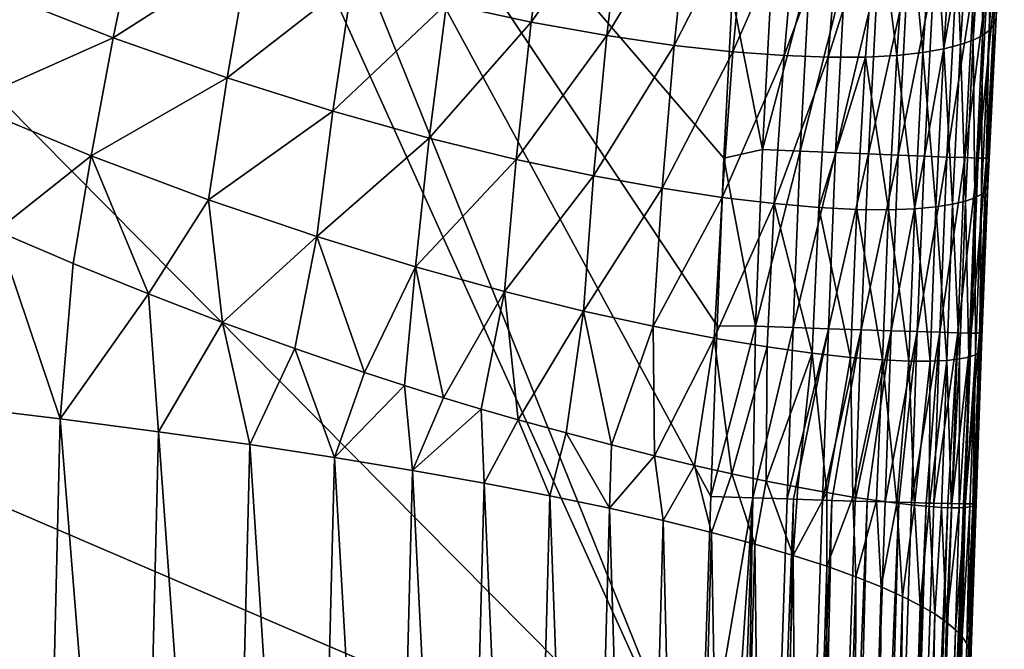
# Model space of a CAD drawing. Header units: metres. Extents: x -104 to 104, y -68 to 90.
# Tile 608 of 656: x 20.3 to 24.02, y 25.53 to 27.9. Entities that reach past the tile are written whole.
import ezdxf

# ---------------------------------------------------------------- set-up
doc = ezdxf.new("R2010")
doc.units = ezdxf.units.M
doc.layers.add('solid_FIT-BATH-153_SW0002', color=7, linetype='CONTINUOUS')

msp = doc.modelspace()

# ---------------------------------------------------------------- linework, layer by layer
at = {"layer": 'solid_FIT-BATH-153_SW0002'}
for points in [[(20.930634, 29.738598, 16.147215), (20.785593, 29.53274, 16.14599), (22.869093, 24.93479, 16.119249)], [(20.930634, 29.738598, 16.147215), (22.908367, 26.101393, 16.127209), (22.931137, 26.744972, 16.131397)], [(20.930634, 29.738598, 16.147215), (22.869093, 24.93479, 16.119249), (22.908367, 26.101393, 16.127209)], [(20.930634, 29.738598, 16.147215), (22.931137, 26.744972, 16.131397), (22.956717, 27.376577, 16.13537)], [(20.930634, 29.738598, 16.147215), (22.956717, 27.376577, 16.13537), (22.987867, 27.989429, 16.139107)], [(20.785593, 29.53274, 16.14599), (19.707029, 28.124168, 16.137243), (22.869093, 24.93479, 16.119249)], [(23.974792, 27.876652, 13.668803), (23.998072, 28.482079, 12.179071), (24.015036, 28.503721, 13.657162)], [(23.984823, 27.907585, 15.134594), (23.974792, 27.876652, 13.668803), (24.015036, 28.503721, 13.657162)], [(23.933331, 27.839828, 10.750888), (23.936977, 28.438181, 9.27289), (23.972628, 28.460211, 10.714335)], [(23.958452, 27.858036, 12.204287), (23.933331, 27.839828, 10.750888), (23.972628, 28.460211, 10.714335)], [(23.958452, 27.858036, 12.204287), (23.972628, 28.460211, 10.714335), (23.998072, 28.482079, 12.179071)], [(23.974792, 27.876652, 13.668803), (23.958452, 27.858036, 12.204287), (23.998072, 28.482079, 12.179071)], [(22.229776, 27.890158, -4.655647), (21.909992, 27.959005, -5.753414), (22.300192, 28.423004, -4.702087)], [(22.229776, 27.890158, -4.655647), (22.300192, 28.423004, -4.702087), (22.579195, 28.382154, -3.576876)], [(23.897633, 27.822065, 9.31851), (23.889261, 28.416115, 7.863086), (23.936977, 28.438181, 9.27289)], [(23.933331, 27.839828, 10.750888), (23.897633, 27.822065, 9.31851), (23.936977, 28.438181, 9.27289)], [(22.515593, 27.838791, -3.523277), (22.229776, 27.890158, -4.655647), (22.579195, 28.382154, -3.576876)], [(22.515593, 27.838791, -3.523277), (22.579195, 28.382154, -3.576876), (22.826916, 28.355421, -2.417988)], [(23.786875, 27.788826, 6.544159), (23.749315, 28.374937, 5.137539), (23.827423, 28.394688, 6.485891)], [(23.849489, 27.80485, 7.915802), (23.786875, 27.788826, 6.544159), (23.827423, 28.394688, 6.485891)], [(23.849489, 27.80485, 7.915802), (23.827423, 28.394688, 6.485891), (23.889261, 28.416115, 7.863086)], [(23.897633, 27.822065, 9.31851), (23.849489, 27.80485, 7.915802), (23.889261, 28.416115, 7.863086)], [(22.768942, 27.802252, -2.358384), (22.515593, 27.838791, -3.523277), (22.826916, 28.355421, -2.417988)], [(22.768942, 27.802252, -2.358384), (22.826916, 28.355421, -2.417988), (23.044781, 28.34017, -1.227391)], [(23.350491, 27.757221, 1.309917), (23.397551, 28.336184, 1.241498), (23.536367, 28.344549, 2.516257)], [(23.491539, 27.758083, 2.584246), (23.350491, 27.757221, 1.309917), (23.536367, 28.344549, 2.516257)], [(23.609886, 27.764435, 3.881032), (23.491539, 27.758083, 2.584246), (23.536367, 28.344549, 2.516257)], [(23.609886, 27.764435, 3.881032), (23.536367, 28.344549, 2.516257), (23.652929, 28.357885, 3.815043)], [(23.70768, 27.775019, 5.200213), (23.609886, 27.764435, 3.881032), (23.652929, 28.357885, 3.815043)], [(23.70768, 27.775019, 5.200213), (23.652929, 28.357885, 3.815043), (23.749315, 28.374937, 5.137539)], [(23.786875, 27.788826, 6.544159), (23.70768, 27.775019, 5.200213), (23.749315, 28.374937, 5.137539)], [(22.991331, 27.77783, -1.163221), (22.768942, 27.802252, -2.358384), (23.044781, 28.34017, -1.227391)], [(22.991331, 27.77783, -1.163221), (23.044781, 28.34017, -1.227391), (23.234348, 28.334248, -0.006979)], [(23.184475, 27.763321, 0.060152), (22.991331, 27.77783, -1.163221), (23.234348, 28.334248, -0.006979)], [(23.184475, 27.763321, 0.060152), (23.234348, 28.334248, -0.006979), (23.397551, 28.336184, 1.241498)], [(23.350491, 27.757221, 1.309917), (23.184475, 27.763321, 0.060152), (23.397551, 28.336184, 1.241498)], [(20.653002, 27.830584, -8.812628), (20.193251, 28.01091, -9.743265), (20.749718, 28.296337, -8.807095)], [(20.653002, 27.830584, -8.812628), (20.749718, 28.296337, -8.807095), (21.167706, 28.159546, -7.833833)], [(21.083332, 27.67919, -7.830165), (20.653002, 27.830584, -8.812628), (21.167706, 28.159546, -7.833833)], [(21.083332, 27.67919, -7.830165), (21.167706, 28.159546, -7.833833), (21.555346, 28.047943, -6.814232)], [(19.707029, 28.124168, 16.137243), (18.534935, 26.795042, 16.128386), (22.869093, 24.93479, 16.119249)], [(23.103146, 27.409933, 16.125235), (23.138899, 28.092482, 16.129379), (22.987867, 27.989429, 16.139107)], [(23.28079, 28.08408, 16.098022), (23.138899, 28.092482, 16.129379), (23.103146, 27.409933, 16.125235)], [(23.245134, 27.403675, 16.093895), (23.28079, 28.08408, 16.098022), (23.103146, 27.409933, 16.125235)], [(23.414326, 28.0763, 16.047281), (23.28079, 28.08408, 16.098022), (23.245134, 27.403675, 16.093895)], [(21.481745, 27.554108, -6.801373), (21.083332, 27.67919, -7.830165), (21.555346, 28.047943, -6.814232)], [(21.481745, 27.554108, -6.801373), (21.555346, 28.047943, -6.814232), (21.909992, 27.959005, -5.753414)], [(23.378763, 27.397917, 16.043171), (23.414326, 28.0763, 16.047281), (23.245134, 27.403675, 16.093895)], [(23.537931, 28.069227, 15.978732), (23.414326, 28.0763, 16.047281), (23.378763, 27.397917, 16.043171)], [(23.502455, 27.392721, 15.974642), (23.537931, 28.069227, 15.978732), (23.378763, 27.397917, 16.043171)], [(23.650034, 28.062948, 15.893958), (23.537931, 28.069227, 15.978732), (23.502455, 27.392721, 15.974642)], [(23.614634, 27.388147, 15.889889), (23.650034, 28.062948, 15.893958), (23.502455, 27.392721, 15.974642)], [(23.749062, 28.057547, 15.79454), (23.650034, 28.062948, 15.893958), (23.614634, 27.388147, 15.889889)], [(23.713726, 27.384258, 15.790492), (23.749062, 28.057547, 15.79454), (23.614634, 27.388147, 15.889889)], [(23.833439, 28.05311, 15.682058), (23.749062, 28.057547, 15.79454), (23.713726, 27.384258, 15.790492)], [(23.798157, 27.381117, 15.678032), (23.833439, 28.05311, 15.682058), (23.713726, 27.384258, 15.790492)], [(23.901592, 28.049725, 15.558093), (23.833439, 28.05311, 15.682058), (23.798157, 27.381117, 15.678032)], [(23.866352, 27.378784, 15.554089), (23.901592, 28.049725, 15.558093), (23.798157, 27.381117, 15.678032)], [(23.95195, 28.047474, 15.424227), (23.901592, 28.049725, 15.558093), (23.866352, 27.378784, 15.554089)], [(23.916735, 27.377321, 15.420242), (23.95195, 28.047474, 15.424227), (23.866352, 27.378784, 15.554089)], [(23.916735, 27.377321, 15.420242), (23.982937, 28.046444, 15.282039), (23.95195, 28.047474, 15.424227)], [(20.096071, 27.582638, -9.777936), (20.193251, 28.01091, -9.743265), (20.653002, 27.830584, -8.812628)], [(23.916735, 27.377321, 15.420242), (23.947731, 27.376789, 15.278072), (23.982937, 28.046444, 15.282039)], [(23.982937, 28.046444, 15.282039), (23.947731, 27.376789, 15.278072), (23.984823, 27.907585, 15.134594)], [(23.103146, 27.409933, 16.125235), (22.987867, 27.989429, 16.139107), (22.956717, 27.376577, 16.13537)], [(21.84564, 27.452675, -5.731555), (21.481745, 27.554108, -6.801373), (21.909992, 27.959005, -5.753414)], [(21.84564, 27.452675, -5.731555), (21.909992, 27.959005, -5.753414), (22.229776, 27.890158, -4.655647)], [(23.947731, 27.376789, 15.278072), (23.953144, 27.273638, 15.130252), (23.984823, 27.907585, 15.134594)], [(23.953144, 27.273638, 15.130252), (23.974792, 27.876652, 13.668803), (23.984823, 27.907585, 15.134594)], [(22.173231, 27.37219, -4.625253), (21.84564, 27.452675, -5.731555), (22.229776, 27.890158, -4.655647)], [(22.173231, 27.37219, -4.625253), (22.229776, 27.890158, -4.655647), (22.515593, 27.838791, -3.523277)], [(23.944452, 27.255835, 13.678863), (23.958452, 27.858036, 12.204287), (23.974792, 27.876652, 13.668803)], [(23.953144, 27.273638, 15.130252), (23.944452, 27.255835, 13.678863), (23.974792, 27.876652, 13.668803)], [(20.569685, 27.386137, -8.837886), (20.096071, 27.582638, -9.777936), (20.653002, 27.830584, -8.812628)], [(20.569685, 27.386137, -8.837886), (20.653002, 27.830584, -8.812628), (21.083332, 27.67919, -7.830165)], [(22.465532, 27.309942, -3.485128), (22.173231, 27.37219, -4.625253), (22.515593, 27.838791, -3.523277)], [(22.465532, 27.309942, -3.485128), (22.515593, 27.838791, -3.523277), (22.768942, 27.802252, -2.358384)], [(23.903997, 27.227329, 10.783405), (23.897633, 27.822065, 9.31851), (23.933331, 27.839828, 10.750888)], [(23.92872, 27.241077, 12.226624), (23.903997, 27.227329, 10.783405), (23.933331, 27.839828, 10.750888)], [(23.92872, 27.241077, 12.226624), (23.933331, 27.839828, 10.750888), (23.958452, 27.858036, 12.204287)], [(23.944452, 27.255835, 13.678863), (23.92872, 27.241077, 12.226624), (23.958452, 27.858036, 12.204287)], [(22.72415, 27.263184, -2.313552), (22.465532, 27.309942, -3.485128), (22.768942, 27.802252, -2.358384)], [(22.72415, 27.263184, -2.313552), (22.768942, 27.802252, -2.358384), (22.991331, 27.77783, -1.163221)], [(23.757019, 27.193066, 6.595291), (23.70768, 27.775019, 5.200213), (23.786875, 27.788826, 6.544159)], [(23.820103, 27.202976, 7.962428), (23.757019, 27.193066, 6.595291), (23.786875, 27.788826, 6.544159)], [(23.820103, 27.202976, 7.962428), (23.786875, 27.788826, 6.544159), (23.849489, 27.80485, 7.915802)], [(23.868422, 27.214605, 9.359049), (23.820103, 27.202976, 7.962428), (23.849489, 27.80485, 7.915802)], [(23.868422, 27.214605, 9.359049), (23.849489, 27.80485, 7.915802), (23.897633, 27.822065, 9.31851)], [(23.903997, 27.227329, 10.783405), (23.868422, 27.214605, 9.359049), (23.897633, 27.822065, 9.31851)], [(22.950701, 27.229136, -1.113017), (22.72415, 27.263184, -2.313552), (22.991331, 27.77783, -1.163221)], [(22.950701, 27.229136, -1.113017), (22.991331, 27.77783, -1.163221), (23.184475, 27.763321, 0.060152)], [(23.147062, 27.205538, 0.11426), (22.950701, 27.229136, -1.113017), (23.184475, 27.763321, 0.060152)], [(23.147062, 27.205538, 0.11426), (23.184475, 27.763321, 0.060152), (23.350491, 27.757221, 1.309917)], [(23.315536, 27.190866, 1.366384), (23.147062, 27.205538, 0.11426), (23.350491, 27.757221, 1.309917)], [(23.315536, 27.190866, 1.366384), (23.350491, 27.757221, 1.309917), (23.491539, 27.758083, 2.584246)], [(23.45846, 27.183651, 2.641465), (23.315536, 27.190866, 1.366384), (23.491539, 27.758083, 2.584246)], [(23.578228, 27.182405, 3.937497), (23.45846, 27.183651, 2.641465), (23.491539, 27.758083, 2.584246)], [(23.578228, 27.182405, 3.937497), (23.491539, 27.758083, 2.584246), (23.609886, 27.764435, 3.881032)], [(23.677076, 27.185877, 5.2546), (23.578228, 27.182405, 3.937497), (23.609886, 27.764435, 3.881032)], [(23.677076, 27.185877, 5.2546), (23.609886, 27.764435, 3.881032), (23.70768, 27.775019, 5.200213)], [(23.757019, 27.193066, 6.595291), (23.677076, 27.185877, 5.2546), (23.70768, 27.775019, 5.200213)], [(21.012203, 27.219833, -7.845827), (20.569685, 27.386137, -8.837886), (21.083332, 27.67919, -7.830165)], [(21.012203, 27.219833, -7.845827), (21.083332, 27.67919, -7.830165), (21.481745, 27.554108, -6.801373)], [(20.569685, 27.386137, -8.837886), (20.213243, 27.1033, -9.457593), (20.096071, 27.582638, -9.777936)], [(21.421148, 27.080919, -6.807316), (21.012203, 27.219833, -7.845827), (21.481745, 27.554108, -6.801373)], [(21.421148, 27.080919, -6.807316), (21.481745, 27.554108, -6.801373), (21.84564, 27.452675, -5.731555)], [(21.793962, 26.966595, -5.727903), (21.421148, 27.080919, -6.807316), (21.84564, 27.452675, -5.731555)], [(21.793962, 26.966595, -5.727903), (21.84564, 27.452675, -5.731555), (22.173231, 27.37219, -4.625253)], [(20.569685, 27.386137, -8.837886), (20.501947, 26.98008, -8.882857), (20.213243, 27.1033, -9.457593)], [(20.569685, 27.386137, -8.837886), (20.786655, 26.864862, -8.271279), (20.501947, 26.98008, -8.882857)], [(21.012203, 27.219833, -7.845827), (20.786655, 26.864862, -8.271279), (20.569685, 27.386137, -8.837886)], [(23.076124, 26.742987, 16.121042), (23.103146, 27.409933, 16.125235), (22.956717, 27.376577, 16.13537)], [(23.245134, 27.403675, 16.093895), (23.103146, 27.409933, 16.125235), (23.076124, 26.742987, 16.121042)], [(23.218134, 26.737978, 16.089718), (23.245134, 27.403675, 16.093895), (23.076124, 26.742987, 16.121042)], [(23.378763, 27.397917, 16.043171), (23.245134, 27.403675, 16.093895), (23.218134, 26.737978, 16.089718)], [(23.351784, 26.7334, 16.039015), (23.378763, 27.397917, 16.043171), (23.218134, 26.737978, 16.089718)], [(23.502455, 27.392721, 15.974642), (23.378763, 27.397917, 16.043171), (23.351784, 26.7334, 16.039015)], [(23.475496, 26.729301, 15.970511), (23.502455, 27.392721, 15.974642), (23.351784, 26.7334, 16.039015)], [(23.614634, 27.388147, 15.889889), (23.502455, 27.392721, 15.974642), (23.475496, 26.729301, 15.970511)], [(23.587698, 26.725727, 15.885788), (23.614634, 27.388147, 15.889889), (23.475496, 26.729301, 15.970511)], [(23.713726, 27.384258, 15.790492), (23.614634, 27.388147, 15.889889), (23.587698, 26.725727, 15.885788)], [(23.686813, 26.722727, 15.786422), (23.713726, 27.384258, 15.790492), (23.587698, 26.725727, 15.885788)], [(23.798157, 27.381117, 15.678032), (23.713726, 27.384258, 15.790492), (23.686813, 26.722727, 15.786422)], [(23.771269, 26.720348, 15.673994), (23.798157, 27.381117, 15.678032), (23.686813, 26.722727, 15.786422)], [(23.866352, 27.378784, 15.554089), (23.798157, 27.381117, 15.678032), (23.771269, 26.720348, 15.673994)], [(23.839487, 26.718639, 15.550083), (23.866352, 27.378784, 15.554089), (23.771269, 26.720348, 15.673994)], [(23.916735, 27.377321, 15.420242), (23.866352, 27.378784, 15.554089), (23.839487, 26.718639, 15.550083)], [(22.128941, 26.874037, -4.612452), (21.793962, 26.966595, -5.727903), (22.173231, 27.37219, -4.625253)], [(22.128941, 26.874037, -4.612452), (22.173231, 27.37219, -4.625253), (22.465532, 27.309942, -3.485128)], [(23.076124, 26.742987, 16.121042), (22.956717, 27.376577, 16.13537), (22.931137, 26.744972, 16.131397)], [(23.889894, 26.717646, 15.416268), (23.916735, 27.377321, 15.420242), (23.839487, 26.718639, 15.550083)], [(23.889894, 26.717646, 15.416268), (23.947731, 27.376789, 15.278072), (23.916735, 27.377321, 15.420242)], [(23.889894, 26.717646, 15.416268), (23.920916, 26.717415, 15.274129), (23.947731, 27.376789, 15.278072)], [(23.947731, 27.376789, 15.278072), (23.920916, 26.717415, 15.274129), (23.953144, 27.273638, 15.130252)], [(22.427242, 26.800426, -3.463918), (22.128941, 26.874037, -4.612452), (22.465532, 27.309942, -3.485128)], [(22.427242, 26.800426, -3.463918), (22.465532, 27.309942, -3.485128), (22.72415, 27.263184, -2.313552)], [(23.920916, 26.717415, 15.274129), (23.950943, 27.222956, 15.129896), (23.953144, 27.273638, 15.130252)], [(23.92918, 26.668438, 15.12594), (23.944452, 27.255835, 13.678863), (23.953144, 27.273638, 15.130252)], [(23.950943, 27.222956, 15.129896), (23.92918, 26.668438, 15.12594), (23.953144, 27.273638, 15.130252)], [(22.690615, 26.742926, -2.284919), (22.427242, 26.800426, -3.463918), (22.72415, 27.263184, -2.313552)], [(22.690615, 26.742926, -2.284919), (22.72415, 27.263184, -2.313552), (22.950701, 27.229136, -1.113017)], [(23.905766, 26.635361, 12.245753), (23.903997, 27.227329, 10.783405), (23.92872, 27.241077, 12.226624)], [(23.920858, 26.64547, 13.687125), (23.905766, 26.635361, 12.245753), (23.92872, 27.241077, 12.226624)], [(23.920858, 26.64547, 13.687125), (23.92872, 27.241077, 12.226624), (23.944452, 27.255835, 13.678863)], [(23.92918, 26.668438, 15.12594), (23.920858, 26.64547, 13.687125), (23.944452, 27.255835, 13.678863)], [(21.012203, 27.219833, -7.845827), (21.065916, 26.757708, -7.621162), (20.786655, 26.864862, -8.271279)], [(21.421148, 27.080919, -6.807316), (21.065916, 26.757708, -7.621162), (21.012203, 27.219833, -7.845827)], [(22.920818, 26.698685, -1.078129), (22.690615, 26.742926, -2.284919), (22.950701, 27.229136, -1.113017)], [(22.920818, 26.698685, -1.078129), (22.950701, 27.229136, -1.113017), (23.147062, 27.205538, 0.11426)], [(23.119905, 26.665403, 0.154084), (22.920818, 26.698685, -1.078129), (23.147062, 27.205538, 0.11426)], [(23.29035, 26.641535, 1.409737), (23.119905, 26.665403, 0.154084), (23.147062, 27.205538, 0.11426)], [(23.29035, 26.641535, 1.409737), (23.147062, 27.205538, 0.11426), (23.315536, 27.190866, 1.366384)], [(23.735052, 26.611572, 6.638566), (23.677076, 27.185877, 5.2546), (23.757019, 27.193066, 6.595291)], [(23.798199, 26.614632, 8.002343), (23.735052, 26.611572, 6.638566), (23.757019, 27.193066, 6.595291)], [(23.798199, 26.614632, 8.002343), (23.757019, 27.193066, 6.595291), (23.820103, 27.202976, 7.962428)], [(23.846361, 26.619923, 9.393977), (23.798199, 26.614632, 8.002343), (23.820103, 27.202976, 7.962428)], [(23.846361, 26.619923, 9.393977), (23.820103, 27.202976, 7.962428), (23.868422, 27.214605, 9.359049)], [(23.881573, 26.626848, 10.811455), (23.846361, 26.619923, 9.393977), (23.868422, 27.214605, 9.359049)], [(23.881573, 26.626848, 10.811455), (23.868422, 27.214605, 9.359049), (23.903997, 27.227329, 10.783405)], [(23.905766, 26.635361, 12.245753), (23.881573, 26.626848, 10.811455), (23.903997, 27.227329, 10.783405)], [(23.920916, 26.717415, 15.274129), (23.92918, 26.668438, 15.12594), (23.950943, 27.222956, 15.129896)], [(23.434664, 26.625586, 2.686864), (23.29035, 26.641535, 1.409737), (23.315536, 27.190866, 1.366384)], [(23.434664, 26.625586, 2.686864), (23.315536, 27.190866, 1.366384), (23.45846, 27.183651, 2.641465)], [(23.555374, 26.616064, 3.983503), (23.434664, 26.625586, 2.686864), (23.45846, 27.183651, 2.641465)], [(23.555374, 26.616064, 3.983503), (23.45846, 27.183651, 2.641465), (23.578228, 27.182405, 3.937497)], [(23.654808, 26.611723, 5.299876), (23.555374, 26.616064, 3.983503), (23.578228, 27.182405, 3.937497)], [(23.654808, 26.611723, 5.299876), (23.578228, 27.182405, 3.937497), (23.677076, 27.185877, 5.2546)], [(23.735052, 26.611572, 6.638566), (23.654808, 26.611723, 5.299876), (23.677076, 27.185877, 5.2546)], [(20.213243, 27.1033, -9.457593), (20.452295, 26.393641, -8.871739), (20.05438, 26.441458, -9.619786)], [(20.213243, 27.1033, -9.457593), (20.501947, 26.98008, -8.882857), (20.452295, 26.393641, -8.871739)], [(21.421148, 27.080919, -6.807316), (21.337704, 26.659163, -6.932486), (21.065916, 26.757708, -7.621162)], [(21.421148, 27.080919, -6.807316), (21.600718, 26.569344, -6.203767), (21.337704, 26.659163, -6.932486)], [(21.793962, 26.966595, -5.727903), (21.600718, 26.569344, -6.203767), (21.421148, 27.080919, -6.807316)], [(20.501947, 26.98008, -8.882857), (20.786655, 26.864862, -8.271279), (20.452295, 26.393641, -8.871739)], [(21.793962, 26.966595, -5.727903), (21.751669, 26.520046, -5.753147), (21.600718, 26.569344, -6.203767)], [(21.793962, 26.966595, -5.727903), (21.898758, 26.473686, -5.287957), (21.751669, 26.520046, -5.753147)], [(22.128941, 26.874037, -4.612452), (21.898758, 26.473686, -5.287957), (21.793962, 26.966595, -5.727903)], [(20.786655, 26.864862, -8.271279), (20.823334, 26.34535, -8.09486), (20.452295, 26.393641, -8.871739)], [(20.786655, 26.864862, -8.271279), (21.065916, 26.757708, -7.621162), (20.823334, 26.34535, -8.09486)], [(22.128941, 26.874037, -4.612452), (22.041714, 26.430264, -4.808018), (21.898758, 26.473686, -5.287957)], [(22.128941, 26.874037, -4.612452), (22.180277, 26.389774, -4.313164), (22.041714, 26.430264, -4.808018)], [(22.427242, 26.800426, -3.463918), (22.180277, 26.389774, -4.313164), (22.128941, 26.874037, -4.612452)], [(18.534935, 26.795042, 16.128386), (17.277424, 25.554745, 16.119595), (22.869093, 24.93479, 16.119249)], [(22.427242, 26.800426, -3.463918), (22.36179, 26.340801, -3.614031), (22.180277, 26.389774, -4.313164)], [(22.427242, 26.800426, -3.463918), (22.53347, 26.295801, -2.888876), (22.36179, 26.340801, -3.614031)], [(22.690615, 26.742926, -2.284919), (22.53347, 26.295801, -2.888876), (22.427242, 26.800426, -3.463918)], [(21.065916, 26.757708, -7.621162), (21.168142, 26.296782, -7.289977), (20.823334, 26.34535, -8.09486)], [(21.065916, 26.757708, -7.621162), (21.337704, 26.659163, -6.932486), (21.168142, 26.296782, -7.289977)], [(22.690615, 26.742926, -2.284919), (22.694992, 26.25489, -2.137258), (22.53347, 26.295801, -2.888876)], [(22.920818, 26.698685, -1.078129), (22.694992, 26.25489, -2.137258), (22.690615, 26.742926, -2.284919)], [(23.076124, 26.742987, 16.121042), (22.931137, 26.744972, 16.131397), (22.908367, 26.101393, 16.127209)], [(23.066544, 26.096119, 16.114872), (23.076124, 26.742987, 16.121042), (22.908367, 26.101393, 16.127209)], [(23.218134, 26.737978, 16.089718), (23.076124, 26.742987, 16.121042), (23.066544, 26.096119, 16.114872)], [(23.195377, 26.091953, 16.085583), (23.218134, 26.737978, 16.089718), (23.066544, 26.096119, 16.114872)], [(23.351784, 26.7334, 16.039015), (23.218134, 26.737978, 16.089718), (23.195377, 26.091953, 16.085583)], [(23.351784, 26.7334, 16.039015), (23.195377, 26.091953, 16.085583), (23.219259, 26.091196, 16.078121)], [(23.329002, 26.087769, 16.034937), (23.351784, 26.7334, 16.039015), (23.219259, 26.091196, 16.078121)], [(23.475496, 26.729301, 15.970511), (23.351784, 26.7334, 16.039015), (23.329002, 26.087769, 16.034937)], [(23.475496, 26.729301, 15.970511), (23.329002, 26.087769, 16.034937), (23.36396, 26.086699, 16.017883)], [(23.452742, 26.084036, 15.96648), (23.475496, 26.729301, 15.970511), (23.36396, 26.086699, 16.017883)], [(23.587698, 26.725727, 15.885788), (23.475496, 26.729301, 15.970511), (23.452742, 26.084036, 15.96648)], [(23.587698, 26.725727, 15.885788), (23.452742, 26.084036, 15.96648), (23.49791, 26.082714, 15.935342)], [(23.56497, 26.080801, 15.88181), (23.587698, 26.725727, 15.885788), (23.49791, 26.082714, 15.935342)], [(23.686813, 26.722727, 15.786422), (23.587698, 26.725727, 15.885788), (23.56497, 26.080801, 15.88181)], [(23.686813, 26.722727, 15.786422), (23.56497, 26.080801, 15.88181), (23.617571, 26.079346, 15.832591)], [(23.664345, 26.078096, 15.782247), (23.686813, 26.722727, 15.786422), (23.617571, 26.079346, 15.832591)], [(23.771269, 26.720348, 15.673994), (23.686813, 26.722727, 15.786422), (23.664345, 26.078096, 15.782247)], [(23.771269, 26.720348, 15.673994), (23.664345, 26.078096, 15.782247), (23.719704, 26.076687, 15.712391)], [(23.748812, 26.075983, 15.66985), (23.771269, 26.720348, 15.673994), (23.719704, 26.076687, 15.712391)], [(23.839487, 26.718639, 15.550083), (23.771269, 26.720348, 15.673994), (23.748812, 26.075983, 15.66985)], [(23.839487, 26.718639, 15.550083), (23.748812, 26.075983, 15.66985), (23.801569, 26.074806, 15.577995)], [(23.81706, 26.074493, 15.545962), (23.839487, 26.718639, 15.550083), (23.801569, 26.074806, 15.577995)], [(23.889894, 26.717646, 15.416268), (23.839487, 26.718639, 15.550083), (23.81706, 26.074493, 15.545962)], [(23.889894, 26.717646, 15.416268), (23.81706, 26.074493, 15.545962), (23.861097, 26.073751, 15.432939)], [(23.867496, 26.073673, 15.412218), (23.889894, 26.717646, 15.416268), (23.861097, 26.073751, 15.432939)], [(23.867496, 26.073673, 15.412218), (23.920916, 26.717415, 15.274129), (23.889894, 26.717646, 15.416268)], [(23.898563, 26.073559, 15.2702), (23.920916, 26.717415, 15.274129), (23.867496, 26.073673, 15.412218)], [(23.920916, 26.717415, 15.274129), (23.898563, 26.073559, 15.2702), (23.92918, 26.668438, 15.12594)], [(22.920818, 26.698685, -1.078129), (22.846155, 26.21817, -1.358568), (22.694992, 26.25489, -2.137258)], [(22.920818, 26.698685, -1.078129), (22.986887, 26.186134, -0.55187), (22.846155, 26.21817, -1.358568)], [(23.119905, 26.665403, 0.154084), (22.986887, 26.186134, -0.55187), (22.920818, 26.698685, -1.078129)], [(21.337704, 26.659163, -6.932486), (21.487476, 26.248135, -6.457936), (21.168142, 26.296782, -7.289977)], [(21.337704, 26.659163, -6.932486), (21.600718, 26.569344, -6.203767), (21.487476, 26.248135, -6.457936)], [(23.119905, 26.665403, 0.154084), (23.117123, 26.159119, 0.283682), (22.986887, 26.186134, -0.55187)], [(23.29035, 26.641535, 1.409737), (23.117123, 26.159119, 0.283682), (23.119905, 26.665403, 0.154084)], [(23.29035, 26.641535, 1.409737), (23.236664, 26.136194, 1.148013), (23.117123, 26.159119, 0.283682)], [(23.29035, 26.641535, 1.409737), (23.345404, 26.116404, 2.040936), (23.236664, 26.136194, 1.148013)], [(23.434664, 26.625586, 2.686864), (23.345404, 26.116404, 2.040936), (23.29035, 26.641535, 1.409737)], [(23.905766, 26.635361, 12.245753), (23.884594, 26.061895, 12.069748), (23.86772, 26.059795, 11.047179)], [(23.905766, 26.635361, 12.245753), (23.86772, 26.059795, 11.047179), (23.881573, 26.626848, 10.811455)], [(23.905766, 26.635361, 12.245753), (23.896606, 26.065086, 13.08973), (23.884594, 26.061895, 12.069748)], [(23.920858, 26.64547, 13.687125), (23.904554, 26.069239, 14.106944), (23.896606, 26.065086, 13.08973)], [(23.920858, 26.64547, 13.687125), (23.896606, 26.065086, 13.08973), (23.905766, 26.635361, 12.245753)], [(23.898563, 26.073559, 15.2702), (23.909126, 26.074183, 15.121583), (23.92918, 26.668438, 15.12594)], [(23.92918, 26.668438, 15.12594), (23.909126, 26.074183, 15.121583), (23.904554, 26.069239, 14.106944)], [(23.92918, 26.668438, 15.12594), (23.904554, 26.069239, 14.106944), (23.920858, 26.64547, 13.687125)], [(23.434664, 26.625586, 2.686864), (23.443686, 26.099312, 2.96551), (23.345404, 26.116404, 2.040936)], [(23.555374, 26.616064, 3.983503), (23.443686, 26.099312, 2.96551), (23.434664, 26.625586, 2.686864)], [(23.555374, 26.616064, 3.983503), (23.532234, 26.086189, 3.92967), (23.443686, 26.099312, 2.96551)], [(23.555374, 26.616064, 3.983503), (23.60997, 26.07645, 4.921585), (23.532234, 26.086189, 3.92967)], [(23.654808, 26.611723, 5.299876), (23.60997, 26.07645, 4.921585), (23.555374, 26.616064, 3.983503)], [(23.654808, 26.611723, 5.299876), (23.676367, 26.069149, 5.927028), (23.60997, 26.07645, 4.921585)], [(23.735052, 26.611572, 6.638566), (23.676367, 26.069149, 5.927028), (23.654808, 26.611723, 5.299876)], [(23.735052, 26.611572, 6.638566), (23.731699, 26.063389, 6.933788), (23.676367, 26.069149, 5.927028)], [(23.798199, 26.614632, 8.002343), (23.777739, 26.059893, 7.953994), (23.731699, 26.063389, 6.933788)], [(23.798199, 26.614632, 8.002343), (23.731699, 26.063389, 6.933788), (23.735052, 26.611572, 6.638566)], [(23.798199, 26.614632, 8.002343), (23.815277, 26.058506, 8.985375), (23.777739, 26.059893, 7.953994)], [(23.846361, 26.619923, 9.393977), (23.815277, 26.058506, 8.985375), (23.798199, 26.614632, 8.002343)], [(23.846361, 26.619923, 9.393977), (23.844986, 26.05867, 10.019415), (23.815277, 26.058506, 8.985375)], [(23.881573, 26.626848, 10.811455), (23.86772, 26.059795, 11.047179), (23.844986, 26.05867, 10.019415)], [(23.881573, 26.626848, 10.811455), (23.844986, 26.05867, 10.019415), (23.846361, 26.619923, 9.393977)], [(21.600718, 26.569344, -6.203767), (21.751669, 26.520046, -5.753147), (21.487476, 26.248135, -6.457936)], [(21.751669, 26.520046, -5.753147), (21.782084, 26.199606, -5.59958), (21.487476, 26.248135, -6.457936)], [(21.751669, 26.520046, -5.753147), (21.898758, 26.473686, -5.287957), (21.782084, 26.199606, -5.59958)], [(21.898758, 26.473686, -5.287957), (22.041714, 26.430264, -4.808018), (21.782084, 26.199606, -5.59958)], [(20.05438, 26.441458, -9.619786), (20.368761, 22.876759, -8.393817), (19.972721, 22.923018, -9.120847)], [(20.05438, 26.441458, -9.619786), (20.452295, 26.393641, -8.871739), (20.368761, 22.876759, -8.393817)], [(22.041714, 26.430264, -4.808018), (22.052717, 26.151398, -4.715755), (21.782084, 26.199606, -5.59958)], [(22.041714, 26.430264, -4.808018), (22.180277, 26.389774, -4.313164), (22.052717, 26.151398, -4.715755)], [(20.452295, 26.393641, -8.871739), (20.738001, 22.830046, -7.6384), (20.368761, 22.876759, -8.393817)], [(20.452295, 26.393641, -8.871739), (20.823334, 26.34535, -8.09486), (20.738001, 22.830046, -7.6384)], [(22.180277, 26.389774, -4.313164), (22.300129, 26.103704, -3.807304), (22.052717, 26.151398, -4.715755)], [(22.180277, 26.389774, -4.313164), (22.36179, 26.340801, -3.614031), (22.300129, 26.103704, -3.807304)], [(20.823334, 26.34535, -8.09486), (21.081078, 22.78307, -6.855362), (20.738001, 22.830046, -7.6384)], [(20.823334, 26.34535, -8.09486), (21.168142, 26.296782, -7.289977), (21.081078, 22.78307, -6.855362)], [(22.36179, 26.340801, -3.614031), (22.52507, 26.056726, -2.875072), (22.300129, 26.103704, -3.807304)], [(22.36179, 26.340801, -3.614031), (22.53347, 26.295801, -2.888876), (22.52507, 26.056726, -2.875072)], [(21.168142, 26.296782, -7.289977), (21.398735, 22.736021, -6.045488), (21.081078, 22.78307, -6.855362)], [(21.168142, 26.296782, -7.289977), (21.487476, 26.248135, -6.457936), (21.398735, 22.736021, -6.045488)], [(22.53347, 26.295801, -2.888876), (22.694992, 26.25489, -2.137258), (22.52507, 26.056726, -2.875072)], [(21.487476, 26.248135, -6.457936), (21.691725, 22.689095, -5.20956), (21.398735, 22.736021, -6.045488)], [(21.487476, 26.248135, -6.457936), (21.782084, 26.199606, -5.59958), (21.691725, 22.689095, -5.20956)], [(22.694992, 26.25489, -2.137258), (22.728333, 26.010654, -1.919826), (22.52507, 26.056726, -2.875072)], [(22.694992, 26.25489, -2.137258), (22.846155, 26.21817, -1.358568), (22.728333, 26.010654, -1.919826)], [(21.782084, 26.199606, -5.59958), (21.960794, 22.642483, -4.34836), (21.691725, 22.689095, -5.20956)], [(21.782084, 26.199606, -5.59958), (22.052717, 26.151398, -4.715755), (21.960794, 22.642483, -4.34836)], [(22.846155, 26.21817, -1.358568), (22.910904, 25.96563, -0.941955), (22.728333, 26.010654, -1.919826)], [(22.846155, 26.21817, -1.358568), (22.986887, 26.186134, -0.55187), (22.910904, 25.96563, -0.941955)], [(22.986887, 26.186134, -0.55187), (23.073835, 25.921785, 0.058267), (22.910904, 25.96563, -0.941955)], [(22.986887, 26.186134, -0.55187), (23.117123, 26.159119, 0.283682), (23.073835, 25.921785, 0.058267)], [(23.117123, 26.159119, 0.283682), (23.218174, 25.879255, 1.080567), (23.073835, 25.921785, 0.058267)], [(23.117123, 26.159119, 0.283682), (23.236664, 26.136194, 1.148013), (23.218174, 25.879255, 1.080567)], [(22.052717, 26.151398, -4.715755), (22.206692, 22.596375, -3.462672), (21.960794, 22.642483, -4.34836)], [(22.052717, 26.151398, -4.715755), (22.300129, 26.103704, -3.807304), (22.206692, 22.596375, -3.462672)], [(23.236664, 26.136194, 1.148013), (23.345404, 26.116404, 2.040936), (23.218174, 25.879255, 1.080567)], [(23.345404, 26.116404, 2.040936), (23.344969, 25.838167, 2.124671), (23.218174, 25.879255, 1.080567)], [(23.345404, 26.116404, 2.040936), (23.443686, 26.099312, 2.96551), (23.344969, 25.838167, 2.124671)], [(22.300129, 26.103704, -3.807304), (22.430166, 22.550968, -2.553279), (22.206692, 22.596375, -3.462672)], [(22.300129, 26.103704, -3.807304), (22.52507, 26.056726, -2.875072), (22.430166, 22.550968, -2.553279)], [(22.746119, 21.288908, 16.091179), (22.791119, 18.243629, 16.053001), (23.066544, 26.096119, 16.114872)], [(22.869093, 24.93479, 16.119249), (22.746119, 21.288908, 16.091179), (23.066544, 26.096119, 16.114872)], [(22.932241, 18.239149, 16.021475), (23.066544, 26.096119, 16.114872), (22.791119, 18.243629, 16.053001)], [(22.869093, 24.93479, 16.119249), (23.066544, 26.096119, 16.114872), (22.908367, 26.101393, 16.127209)], [(22.932241, 18.239149, 16.021475), (23.195377, 26.091953, 16.085583), (23.066544, 26.096119, 16.114872)], [(22.932241, 18.239149, 16.021475), (23.219259, 26.091196, 16.078121), (23.195377, 26.091953, 16.085583)], [(23.065079, 18.235136, 15.970801), (23.219259, 26.091196, 16.078121), (22.932241, 18.239149, 16.021475)], [(23.065079, 18.235136, 15.970801), (23.329002, 26.087769, 16.034937), (23.219259, 26.091196, 16.078121)], [(23.065079, 18.235136, 15.970801), (23.36396, 26.086699, 16.017883), (23.329002, 26.087769, 16.034937)], [(23.18808, 18.231625, 15.902532), (23.36396, 26.086699, 16.017883), (23.065079, 18.235136, 15.970801)], [(23.18808, 18.231625, 15.902532), (23.452742, 26.084036, 15.96648), (23.36396, 26.086699, 16.017883)], [(23.18808, 18.231625, 15.902532), (23.49791, 26.082714, 15.935342), (23.452742, 26.084036, 15.96648)], [(23.29969, 18.228653, 15.818217), (23.49791, 26.082714, 15.935342), (23.18808, 18.231625, 15.902532)], [(23.29969, 18.228653, 15.818217), (23.56497, 26.080801, 15.88181), (23.49791, 26.082714, 15.935342)], [(23.29969, 18.228653, 15.818217), (23.617571, 26.079346, 15.832591), (23.56497, 26.080801, 15.88181)], [(23.398361, 18.226259, 15.719411), (23.617571, 26.079346, 15.832591), (23.29969, 18.228653, 15.818217)], [(23.443686, 26.099312, 2.96551), (23.455269, 25.798653, 3.190305), (23.344969, 25.838167, 2.124671)], [(23.398361, 18.226259, 15.719411), (23.664345, 26.078096, 15.782247), (23.617571, 26.079346, 15.832591)], [(23.398361, 18.226259, 15.719411), (23.719704, 26.076687, 15.712391), (23.664345, 26.078096, 15.782247)], [(23.443686, 26.099312, 2.96551), (23.532234, 26.086189, 3.92967), (23.455269, 25.798653, 3.190305)], [(23.532234, 26.086189, 3.92967), (23.550121, 25.760845, 4.277195), (23.455269, 25.798653, 3.190305)], [(23.532234, 26.086189, 3.92967), (23.60997, 26.07645, 4.921585), (23.550121, 25.760845, 4.277195)], [(22.52507, 26.056726, -2.875072), (22.632, 22.506443, -1.620899), (22.430166, 22.550968, -2.553279)], [(22.52507, 26.056726, -2.875072), (22.728333, 26.010654, -1.919826), (22.632, 22.506443, -1.620899)], [(23.482538, 18.224482, 15.607663), (23.719704, 26.076687, 15.712391), (23.398361, 18.226259, 15.719411)], [(23.482538, 18.224482, 15.607663), (23.748812, 26.075983, 15.66985), (23.719704, 26.076687, 15.712391)], [(23.482538, 18.224482, 15.607663), (23.801569, 26.074806, 15.577995), (23.748812, 26.075983, 15.66985)], [(23.550669, 18.223356, 15.484527), (23.801569, 26.074806, 15.577995), (23.482538, 18.224482, 15.607663)], [(23.60997, 26.07645, 4.921585), (23.630585, 25.724855, 5.385224), (23.550121, 25.760845, 4.277195)], [(23.550669, 18.223356, 15.484527), (23.81706, 26.074493, 15.545962), (23.801569, 26.074806, 15.577995)], [(23.550669, 18.223356, 15.484527), (23.861097, 26.073751, 15.432939), (23.81706, 26.074493, 15.545962)], [(23.601204, 18.222921, 15.351553), (23.861097, 26.073751, 15.432939), (23.550669, 18.223356, 15.484527)], [(23.601204, 18.222921, 15.351553), (23.867496, 26.073673, 15.412218), (23.861097, 26.073751, 15.432939)], [(23.632589, 18.223215, 15.210294), (23.867496, 26.073673, 15.412218), (23.601204, 18.222921, 15.351553)], [(23.60997, 26.07645, 4.921585), (23.676367, 26.069149, 5.927028), (23.630585, 25.724855, 5.385224)], [(23.676367, 26.069149, 5.927028), (23.697762, 25.690704, 6.515074), (23.630585, 25.724855, 5.385224)], [(23.632589, 18.223215, 15.210294), (23.898563, 26.073559, 15.2702), (23.867496, 26.073673, 15.412218)], [(23.632589, 18.223215, 15.210294), (23.642992, 18.208866, 15.062383), (23.898563, 26.073559, 15.2702)], [(23.898563, 26.073559, 15.2702), (23.642992, 18.208866, 15.062383), (23.652748, 18.49674, 15.065117)], [(23.898563, 26.073559, 15.2702), (23.652748, 18.49674, 15.065117), (23.769377, 21.941799, 15.094702)], [(23.676367, 26.069149, 5.927028), (23.731699, 26.063389, 6.933788), (23.697762, 25.690704, 6.515074)], [(23.731699, 26.063389, 6.933788), (23.752773, 25.658382, 7.667683), (23.697762, 25.690704, 6.515074)], [(23.731699, 26.063389, 6.933788), (23.777739, 26.059893, 7.953994), (23.752773, 25.658382, 7.667683)], [(23.777739, 26.059893, 7.953994), (23.796736, 25.627876, 8.843988), (23.752773, 25.658382, 7.667683)], [(23.898563, 26.073559, 15.2702), (23.769377, 21.941799, 15.094702), (23.889132, 25.482906, 15.118371)], [(23.777739, 26.059893, 7.953994), (23.815277, 26.058506, 8.985375), (23.796736, 25.627876, 8.843988)], [(23.844986, 26.05867, 10.019415), (23.830767, 25.599178, 10.04493), (23.796736, 25.627876, 8.843988)], [(23.815277, 26.058506, 8.985375), (23.844986, 26.05867, 10.019415), (23.796736, 25.627876, 8.843988)], [(23.86772, 26.059795, 11.047179), (23.855988, 25.572279, 11.271442), (23.830767, 25.599178, 10.04493)], [(23.844986, 26.05867, 10.019415), (23.86772, 26.059795, 11.047179), (23.830767, 25.599178, 10.04493)], [(23.884594, 26.061895, 12.069748), (23.873516, 25.547165, 12.524467), (23.855988, 25.572279, 11.271442)], [(23.86772, 26.059795, 11.047179), (23.884594, 26.061895, 12.069748), (23.855988, 25.572279, 11.271442)], [(23.896606, 26.065086, 13.08973), (23.884447, 25.523802, 13.805169), (23.873516, 25.547165, 12.524467)], [(23.884594, 26.061895, 12.069748), (23.896606, 26.065086, 13.08973), (23.873516, 25.547165, 12.524467)], [(23.904554, 26.069239, 14.106944), (23.889132, 25.482906, 15.118371), (23.884447, 25.523802, 13.805169)], [(23.896606, 26.065086, 13.08973), (23.904554, 26.069239, 14.106944), (23.884447, 25.523802, 13.805169)], [(23.904554, 26.069239, 14.106944), (23.909126, 26.074183, 15.121583), (23.889132, 25.482906, 15.118371)], [(23.898563, 26.073559, 15.2702), (23.889132, 25.482906, 15.118371), (23.909126, 26.074183, 15.121583)], [(22.728333, 26.010654, -1.919826), (22.813168, 22.462944, -0.665893), (22.632, 22.506443, -1.620899)], [(22.728333, 26.010654, -1.919826), (22.910904, 25.96563, -0.941955), (22.813168, 22.462944, -0.665893)], [(22.910904, 25.96563, -0.941955), (22.974712, 22.420597, 0.311504), (22.813168, 22.462944, -0.665893)], [(22.910904, 25.96563, -0.941955), (23.073835, 25.921785, 0.058267), (22.974712, 22.420597, 0.311504)], [(23.073835, 25.921785, 0.058267), (23.117682, 22.37953, 1.311058), (22.974712, 22.420597, 0.311504)], [(23.073835, 25.921785, 0.058267), (23.218174, 25.879255, 1.080567), (23.117682, 22.37953, 1.311058)], [(23.218174, 25.879255, 1.080567), (23.243114, 22.33987, 2.332534), (23.117682, 22.37953, 1.311058)], [(23.218174, 25.879255, 1.080567), (23.344969, 25.838167, 2.124671), (23.243114, 22.33987, 2.332534)], [(23.344969, 25.838167, 2.124671), (23.352057, 22.301743, 3.375698), (23.243114, 22.33987, 2.332534)], [(23.344969, 25.838167, 2.124671), (23.455269, 25.798653, 3.190305), (23.352057, 22.301743, 3.375698)], [(23.455269, 25.798653, 3.190305), (23.445551, 22.265278, 4.440314), (23.352057, 22.301743, 3.375698)], [(23.455269, 25.798653, 3.190305), (23.550121, 25.760845, 4.277195), (23.445551, 22.265278, 4.440314)], [(23.550121, 25.760845, 4.277195), (23.524647, 22.230585, 5.526274), (23.445551, 22.265278, 4.440314)], [(23.550121, 25.760845, 4.277195), (23.630585, 25.724855, 5.385224), (23.524647, 22.230585, 5.526274)], [(23.630585, 25.724855, 5.385224), (23.590445, 22.197687, 6.634219), (23.524647, 22.230585, 5.526274)], [(23.630585, 25.724855, 5.385224), (23.697762, 25.690704, 6.515074), (23.590445, 22.197687, 6.634219)], [(23.697762, 25.690704, 6.515074), (23.644053, 22.166576, 7.765079), (23.590445, 22.197687, 6.634219)], [(23.697762, 25.690704, 6.515074), (23.752773, 25.658382, 7.667683), (23.644053, 22.166576, 7.765079)], [(23.752773, 25.658382, 7.667683), (23.686584, 22.137241, 8.91978), (23.644053, 22.166576, 7.765079)], [(23.752773, 25.658382, 7.667683), (23.796736, 25.627876, 8.843988), (23.686584, 22.137241, 8.91978)], [(23.796736, 25.627876, 8.843988), (23.719154, 22.109669, 10.099253), (23.686584, 22.137241, 8.91978)], [(23.796736, 25.627876, 8.843988), (23.830767, 25.599178, 10.04493), (23.719154, 22.109669, 10.099253)], [(23.830767, 25.599178, 10.04493), (23.742876, 22.083851, 11.304425), (23.719154, 22.109669, 10.099253)], [(23.830767, 25.599178, 10.04493), (23.855988, 25.572279, 11.271442), (23.742876, 22.083851, 11.304425)], [(23.855988, 25.572279, 11.271442), (23.75886, 22.059778, 12.536225), (23.742876, 22.083851, 11.304425)], [(23.855988, 25.572279, 11.271442), (23.873516, 25.547165, 12.524467), (23.75886, 22.059778, 12.536225)], [(17.277424, 25.554745, 16.119595), (16.558352, 24.918272, 16.114887), (22.869093, 24.93479, 16.119249)], [(23.873516, 25.547165, 12.524467), (23.768202, 22.037415, 13.795757), (23.75886, 22.059778, 12.536225)], [(23.873516, 25.547165, 12.524467), (23.884447, 25.523802, 13.805169), (23.768202, 22.037415, 13.795757)]]:
    msp.add_3dface(points, dxfattribs=at)

doc.saveas('drawing.dxf')
